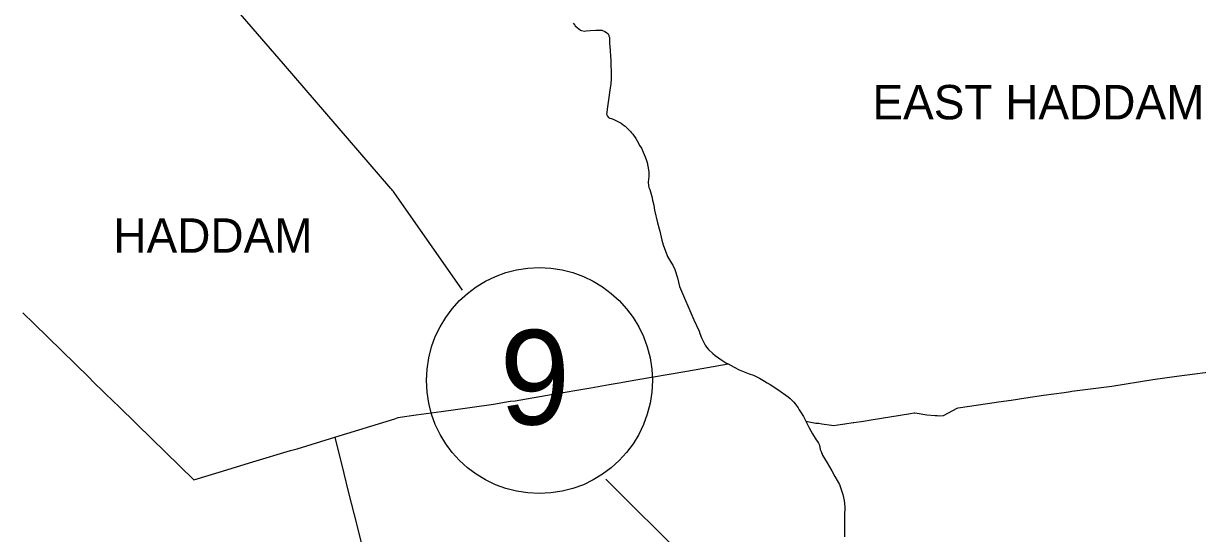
# Model space of a CAD drawing. Extents: x 0 to 2603, y -226 to 830.
# Drawn here: x 217.02 to 263.15, y 554.97 to 575 of the extents above; entities that cross this region are included whole.
import ezdxf

# ---------------------------------------------------------------- set-up
doc = ezdxf.new("R2010")
doc.units = 0
for name, color, linetype in [('CT_TSH_Map_Town_Limits', 7, 'Continuous'), ('CT_TSH_Map_Town_Text', 7, 'Continuous'), ('CT_TSH_Map_US_and_State_Routes', 7, 'Continuous')]:
    doc.layers.add(name, color=color, linetype=linetype)

msp = doc.modelspace()

# ---------------------------------------------------------------- linework, layer by layer
at = {"layer": 'CT_TSH_Map_Town_Limits'}
for points in [[(238.621, 575.007), (238.691, 574.925), (238.703, 574.906), (238.777, 574.835), (238.841, 574.782), (238.913, 574.733), (238.95, 574.716), (239.071, 574.7), (239.126, 574.703), (239.291, 574.723), (239.506, 574.732), (239.746, 574.731), (239.863, 574.687), (239.932, 574.641), (239.993, 574.586), (240.021, 574.533), (240.027, 574.494), (240.044, 574.452), (240.045, 574.298), (240.053, 574.198), (240.054, 574.109), (240.099, 573.531), (240.111, 572.934), (240.109, 572.827), (240.093, 572.622), (240.062, 572.376), (240.001, 571.991), (239.959, 571.625), (239.938, 571.497), (239.934, 571.441), (239.943, 571.403), (239.966, 571.358), (240.012, 571.305), (240.055, 571.282), (240.119, 571.268), (240.215, 571.23), (240.433, 571.125), (240.507, 571.075), (240.587, 571.011), (240.663, 570.961), (240.876, 570.749), (240.908, 570.704), (240.961, 570.649), (241.081, 570.475), (241.139, 570.387), (241.237, 570.197), (241.31, 570.094), (241.367, 569.941), (241.452, 569.763)], [(241.452, 569.763), (241.506, 569.619), (241.531, 569.539), (241.58, 569.247), (241.586, 569.162), (241.588, 568.994), (241.575, 568.87), (241.572, 568.764), (241.581, 568.637), (241.598, 568.558), (241.632, 568.47), (241.704, 568.2), (241.733, 568.054), (241.782, 567.856), (241.82, 567.659), (241.935, 567.173), (242.023, 566.839), (242.105, 566.492), (242.155, 566.309), (242.203, 566.157), (242.308, 565.885), (242.331, 565.85), (242.361, 565.779), (242.482, 565.58), (242.54, 565.502), (242.61, 565.331), (242.718, 565.001), (242.796, 564.67), (243.36, 563.362), (243.565, 562.908), (243.592, 562.817), (243.657, 562.656), (243.737, 562.488), (243.809, 562.364), (243.864, 562.285), (243.936, 562.192), (244.102, 562.033), (244.195, 561.952), (244.455, 561.771), (244.62, 561.672), (244.705, 561.631)], [(216.995, 563.63), (217.426, 563.218), (218.532, 562.143), (219.586, 561.102), (219.781, 560.912), (220.591, 560.122), (220.727, 559.996), (221.487, 559.251), (223.722, 557.075), (224.706, 557.371), (226.035, 557.777), (227.513, 558.224), (227.776, 558.298), (229.25, 558.754)], [(229.25, 558.754), (231.617, 559.476), (231.74, 559.519), (231.819, 559.539), (232.366, 559.612), (232.454, 559.627), (233.241, 559.733), (233.43, 559.753), (233.522, 559.773), (233.81, 559.816), (235.495, 560.042), (235.562, 560.059), (236.061, 560.156), (236.146, 560.169), (236.335, 560.177), (237.753, 560.426), (239.309, 560.693), (240.035, 560.816), (240.425, 560.889), (241.083, 561), (243.08, 561.341), (244.705, 561.631)], [(244.705, 561.631), (244.938, 561.503), (245.145, 561.4), (245.528, 561.231), (245.7, 561.182), (245.841, 561.119), (245.94, 561.067), (246.142, 560.948), (246.241, 560.882), (246.359, 560.818), (246.662, 560.62), (247.07, 560.329), (247.141, 560.272), (247.186, 560.224), (247.229, 560.193), (247.255, 560.163), (247.291, 560.129), (247.345, 560.064), (247.455, 559.908), (247.498, 559.826), (247.555, 559.748), (247.669, 559.563), (247.764, 559.373)], [(247.764, 559.373), (248.154, 559.305), (248.266, 559.295), (248.388, 559.271), (248.763, 559.223), (248.846, 559.208), (249.021, 559.237), (249.291, 559.276), (249.615, 559.32), (249.65, 559.331), (250.02, 559.383), (250.325, 559.435), (251.87, 559.685), (252.021, 559.709), (252.04, 559.706), (252.138, 559.697), (252.509, 559.63), (252.845, 559.603), (252.917, 559.602), (253.023, 559.592), (253.168, 559.599), (253.191, 559.608), (253.704, 559.893), (253.741, 559.901), (254.892, 560.069), (255.329, 560.131), (255.824, 560.206), (256.402, 560.288), (257.103, 560.395), (257.912, 560.508), (258.153, 560.549), (258.206, 560.554), (259.778, 560.756), (261.39, 561.01), (262.331, 561.142), (264.158, 561.386)], [(247.764, 559.373), (247.852, 559.199), (247.891, 559.112), (248.02, 558.875), (248.168, 558.651), (248.218, 558.58), (248.258, 558.517), (248.294, 558.435), (248.329, 558.266), (248.368, 558.184), (248.42, 558.047), (248.487, 557.916), (248.599, 557.736), (248.776, 557.431), (248.896, 557.209), (249.078, 556.893), (249.112, 556.813), (249.122, 556.777), (249.154, 556.699), (249.212, 556.497), (249.26, 556.258), (249.287, 556.012), (249.284, 555.662), (249.279, 555.353), (249.285, 555.227), (249.278, 554.841)], [(229.25, 558.754), (229.611, 557.327), (229.785, 556.618), (230.134, 555.239), (230.464, 553.914), (230.789, 552.581), (230.877, 552.225), (230.889, 552.195), (231.015, 551.704), (231.082, 551.405), (231.325, 550.439), (231.371, 550.245), (231.582, 549.395), (231.65, 549.116), (231.893, 548.136)]]:
    msp.add_lwpolyline(points, dxfattribs=at)
at = {"layer": 'CT_TSH_Map_US_and_State_Routes'}
for p, q in [((234.275, 564.525), (231.586, 568.36)), ((251.282, 545.782), (239.9, 557.103))]:
    msp.add_line(p, q, dxfattribs=at)
msp.add_lwpolyline([(231.461, 568.52), (227.235, 573.408), (217.565, 584.591)], dxfattribs=at)
msp.add_circle((237.292, 560.973), 4.438, dxfattribs=at)
msp.add_arc((229.948, 567.212), 2, 35.0322, 40.8478, dxfattribs=at)

# ---------------------------------------------------------------- texts
at = {"layer": 'CT_TSH_Map_Town_Text'}
for s, p in [('EAST HADDAM', (250.377, 571.232)), ('HADDAM', (220.556, 565.993))]:
    msp.add_text(s, height=1.35, dxfattribs=at).set_placement(p)
at = {"layer": 'CT_TSH_Map_US_and_State_Routes'}
msp.add_text('9', height=3.714, dxfattribs=at).set_placement((235.733, 559.245))

doc.saveas('drawing.dxf')
